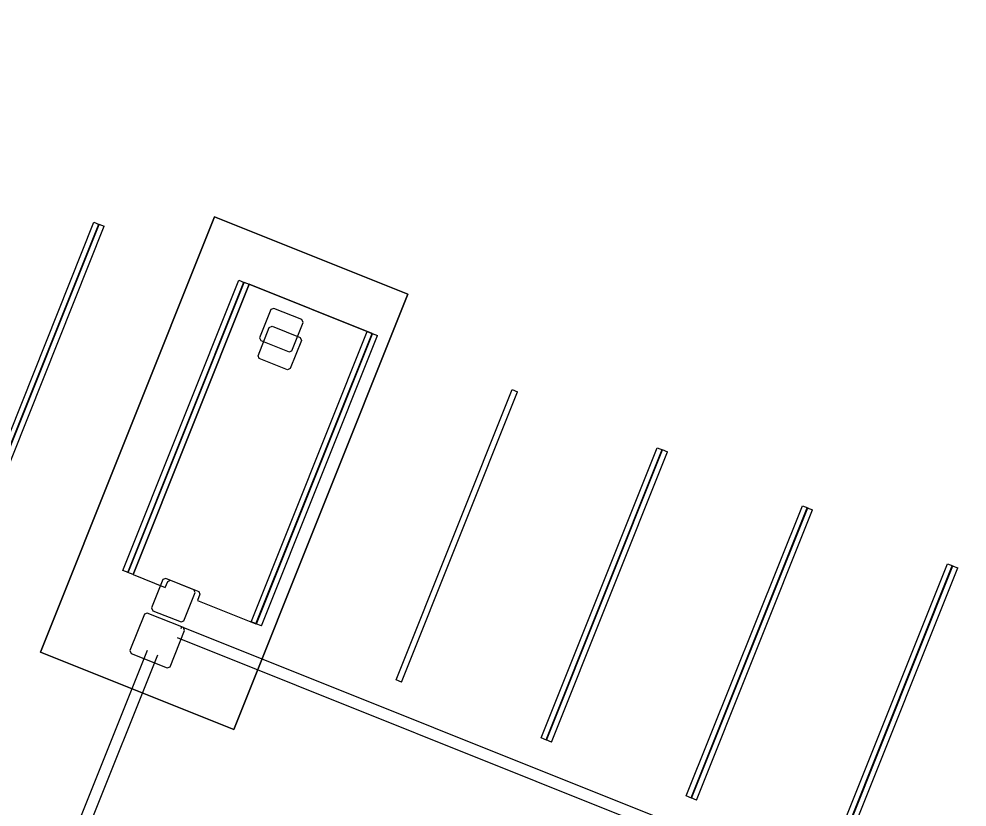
# Model space of a CAD drawing. Extents: x 468143 to 491361, y 1438528 to 1468730.
# Drawn here: x 488709.9 to 488764.5, y 1466906.5 to 1466951.9 of the extents above; entities that cross this region are included whole.
import ezdxf

# ---------------------------------------------------------------- set-up
doc = ezdxf.new("R2010")
doc.units = 0
doc.layers.add('Xreference_dp', color=7, linetype='Continuous')

msp = doc.modelspace()

# ---------------------------------------------------------------- linework, layer by layer
at = {"layer": 'Xreference_dp'}
for p, q in [((488721.168, 1466940.519), (488711.139, 1466915.451)), ((488711.139, 1466915.451), (488721.168, 1466940.519)), ((488732.31, 1466936.062), (488721.168, 1466940.519)), ((488721.168, 1466940.519), (488732.31, 1466936.062)), ((488707.529, 1466923.499), (488714.215, 1466940.211)), ((488707.812, 1466923.388), (488714.498, 1466940.1)), ((488707.839, 1466923.375), (488714.525, 1466940.087)), ((488708.122, 1466923.264), (488714.808, 1466939.976)), ((488714.215, 1466940.211), (488714.525, 1466940.087)), ((488714.498, 1466940.1), (488714.808, 1466939.976)), ((488715.885, 1466920.156), (488722.571, 1466936.868)), ((488716.169, 1466920.045), (488722.855, 1466936.757)), ((488716.195, 1466920.032), (488722.881, 1466936.744)), ((488716.478, 1466919.921), (488723.164, 1466936.633)), ((488723.164, 1466936.633), (488716.478, 1466919.921)), ((488722.571, 1466936.868), (488722.881, 1466936.744)), ((488722.855, 1466936.757), (488723.164, 1466936.633)), ((488730.243, 1466933.801), (488723.164, 1466936.633)), ((488723.164, 1466936.633), (488730.243, 1466933.801)), ((488722.281, 1466910.994), (488732.31, 1466936.062)), ((488732.31, 1466936.062), (488722.281, 1466910.994)), ((488724.418, 1466935.18), (488723.768, 1466933.555)), ((488724.58, 1466935.25), (488724.418, 1466935.18)), ((488726.205, 1466934.6), (488724.58, 1466935.25)), ((488725.625, 1466932.813), (488726.275, 1466934.437)), ((488726.275, 1466934.437), (488726.205, 1466934.6)), ((488723.29, 1466917.24), (488729.96, 1466933.912)), ((488723.558, 1466917.089), (488730.243, 1466933.801)), ((488723.558, 1466917.089), (488730.243, 1466933.801)), ((488723.584, 1466917.076), (488730.27, 1466933.788)), ((488723.674, 1466932.525), (488724.324, 1466934.15)), ((488724.324, 1466934.15), (488724.487, 1466934.219)), ((488724.487, 1466934.219), (488726.112, 1466933.569)), ((488729.96, 1466933.912), (488730.238, 1466933.801)), ((488730.238, 1466933.801), (488730.27, 1466933.788)), ((488730.243, 1466933.801), (488730.553, 1466933.677)), ((488723.768, 1466933.555), (488723.837, 1466933.393)), ((488723.837, 1466933.393), (488725.462, 1466932.743)), ((488723.867, 1466916.965), (488730.553, 1466933.677)), ((488726.181, 1466933.407), (488725.531, 1466931.782)), ((488726.112, 1466933.569), (488726.181, 1466933.407)), ((488725.462, 1466932.743), (488725.625, 1466932.813)), ((488723.744, 1466932.362), (488723.674, 1466932.525)), ((488725.369, 1466931.712), (488723.744, 1466932.362)), ((488725.531, 1466931.782), (488725.369, 1466931.712)), ((488731.631, 1466913.857), (488738.316, 1466930.569)), ((488738.316, 1466930.569), (488738.626, 1466930.445)), ((488731.94, 1466913.733), (488738.626, 1466930.445)), ((488739.987, 1466910.514), (488746.673, 1466927.226)), ((488746.673, 1466927.226), (488746.982, 1466927.102)), ((488740.27, 1466910.403), (488746.956, 1466927.115)), ((488740.296, 1466910.39), (488746.982, 1466927.102)), ((488740.579, 1466910.279), (488747.265, 1466926.991)), ((488746.956, 1466927.115), (488747.265, 1466926.991)), ((488748.343, 1466907.171), (488755.029, 1466923.883)), ((488748.626, 1466907.06), (488755.312, 1466923.772)), ((488748.652, 1466907.047), (488755.338, 1466923.759)), ((488748.935, 1466906.936), (488755.621, 1466923.648)), ((488755.029, 1466923.883), (488755.338, 1466923.759)), ((488755.312, 1466923.772), (488755.621, 1466923.648)), ((488716.195, 1466920.032), (488715.885, 1466920.156)), ((488756.699, 1466903.828), (488763.385, 1466920.54)), ((488756.982, 1466903.717), (488763.668, 1466920.429)), ((488757.008, 1466903.704), (488763.694, 1466920.416)), ((488757.291, 1466903.593), (488763.977, 1466920.306)), ((488763.385, 1466920.54), (488763.694, 1466920.416)), ((488763.668, 1466920.429), (488763.977, 1466920.306)), ((488716.478, 1466919.921), (488716.169, 1466920.045)), ((488716.478, 1466919.921), (488718.335, 1466919.178)), ((488718.196, 1466919.629), (488717.546, 1466918.004)), ((488718.359, 1466919.698), (488718.196, 1466919.629)), ((488719.983, 1466919.048), (488718.359, 1466919.698)), ((488718.474, 1466919.527), (488718.637, 1466919.596)), ((488718.637, 1466919.596), (488720.262, 1466918.946)), ((488718.335, 1466919.178), (488718.474, 1466919.527)), ((488720.053, 1466918.886), (488719.983, 1466919.048)), ((488719.403, 1466917.261), (488720.053, 1466918.886)), ((488720.331, 1466918.784), (488720.192, 1466918.435)), ((488720.262, 1466918.946), (488720.331, 1466918.784)), ((488717.546, 1466918.004), (488717.616, 1466917.841)), ((488720.192, 1466918.435), (488723.558, 1466917.089)), ((488717.128, 1466917.632), (488716.293, 1466915.543)), ((488717.291, 1466917.702), (488717.128, 1466917.632)), ((488719.38, 1466916.866), (488717.291, 1466917.702)), ((488717.616, 1466917.841), (488719.241, 1466917.191)), ((488719.268, 1466916.916), (488719.222, 1466916.8)), ((488719.241, 1466917.191), (488719.403, 1466917.261)), ((488768.09, 1466897.384), (488719.268, 1466916.916)), ((488719.449, 1466916.704), (488719.38, 1466916.866)), ((488723.584, 1466917.076), (488723.274, 1466917.2)), ((488723.275, 1466917.202), (488723.287, 1466917.231)), ((488723.867, 1466916.965), (488723.558, 1466917.089)), ((488718.614, 1466914.615), (488719.449, 1466916.704)), ((488719.021, 1466916.297), (488767.842, 1466896.765)), ((488717.287, 1466915.554), (488707.63, 1466891.414)), ((488708.249, 1466891.167), (488717.906, 1466915.307)), ((488711.139, 1466915.451), (488722.281, 1466910.994)), ((488722.281, 1466910.994), (488711.139, 1466915.451)), ((488716.293, 1466915.543), (488716.362, 1466915.381)), ((488716.362, 1466915.381), (488718.451, 1466914.545)), ((488718.451, 1466914.545), (488718.614, 1466914.615)), ((488731.94, 1466913.733), (488731.631, 1466913.857)), ((488740.296, 1466910.39), (488739.987, 1466910.514)), ((488740.579, 1466910.279), (488740.27, 1466910.403)), ((488748.652, 1466907.047), (488748.343, 1466907.171)), ((488748.935, 1466906.936), (488748.626, 1466907.06))]:
    msp.add_line(p, q, dxfattribs=at)
for centre, radius, start, end in [((489145.025, 1468591.691), 1909.856, 245.367119, 306.927397), ((489143.904, 1468591.414), 1816.82, 245.367871, 299.964552), ((489145.025, 1468591.691), 1836.856, 245.367119, 266.145622), ((489145.025, 1468591.691), 1837.356, 245.367119, 266.145622), ((489145.025, 1468591.691), 1838.856, 245.367119, 266.145622), ((489145.025, 1468591.691), 1842.856, 245.367119, 265.633917), ((489082.609, 1468074.588), 1281, 245.215334, 263.117525), ((489082.609, 1468074.588), 1285, 245.215334, 263.117525)]:
    msp.add_arc(centre, radius, start, end, dxfattribs=at)

doc.saveas('drawing.dxf')
